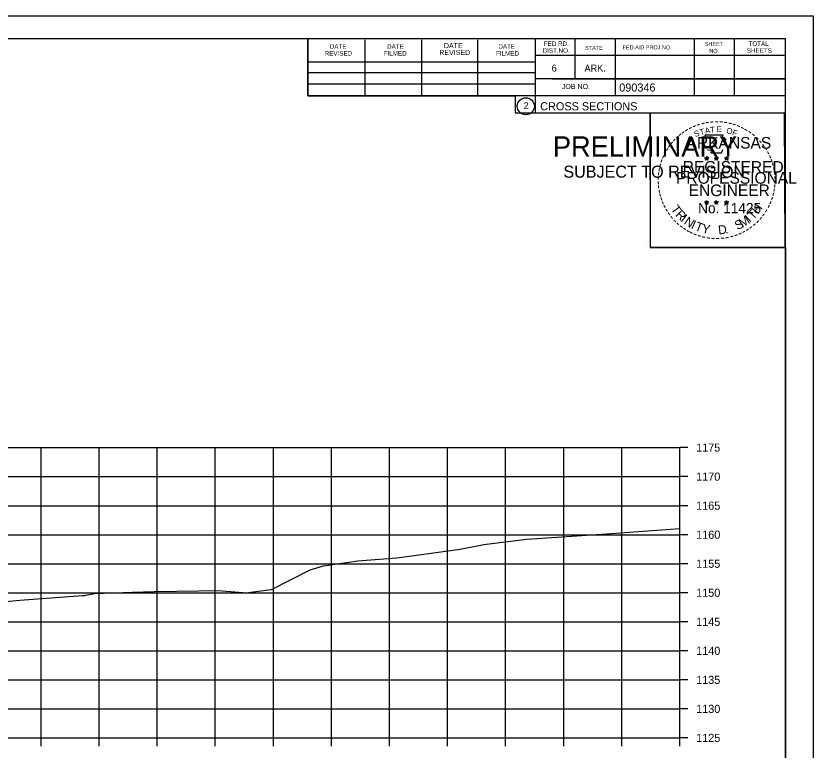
# Model space of a CAD drawing. Extents: x 1368971 to 1374497, y 378717 to 381839.
# Drawn here: x 1372434.6 to 1372571.8, y 381203.6 to 381330 of the extents above; entities that cross this region are included whole.
import ezdxf

# ---------------------------------------------------------------- set-up
doc = ezdxf.new("R2010")
doc.units = 0
for name, color, linetype in [('R_Axis', 7, 'Continuous'), ('R_Axis Annot', 7, 'Continuous'), ('R_Border', 7, 'Continuous'), ('R_Border PE', 7, 'Continuous'), ('R_Border Prem', 7, 'Continuous'), ('R_Exist Surface', 7, 'Continuous'), ('R_Grid', 7, 'Continuous'), ('R_No Plot', 7, 'Continuous')]:
    doc.layers.add(name, color=color, linetype=linetype)

msp = doc.modelspace()

# ---------------------------------------------------------------- linework, layer by layer
at = {"layer": 'R_Axis'}
for p, q in [((1372548.91, 381205.66), (1372548.91, 381255.66)), ((1372550.31, 381255.66), (1372548.91, 381255.66)), ((1372550.31, 381250.66), (1372548.91, 381250.66)), ((1372550.31, 381245.66), (1372548.91, 381245.66)), ((1372550.31, 381240.66), (1372548.91, 381240.66)), ((1372550.31, 381235.66), (1372548.91, 381235.66)), ((1372550.31, 381230.66), (1372548.91, 381230.66)), ((1372550.31, 381225.66), (1372548.91, 381225.66)), ((1372550.31, 381220.66), (1372548.91, 381220.66)), ((1372550.31, 381215.66), (1372548.91, 381215.66)), ((1372550.31, 381210.66), (1372548.91, 381210.66)), ((1372268.91, 381205.66), (1372548.91, 381205.66)), ((1372438.91, 381204.26), (1372438.91, 381205.66)), ((1372448.91, 381204.26), (1372448.91, 381205.66)), ((1372458.91, 381204.26), (1372458.91, 381205.66)), ((1372468.91, 381204.26), (1372468.91, 381205.66)), ((1372478.91, 381204.26), (1372478.91, 381205.66)), ((1372488.91, 381204.26), (1372488.91, 381205.66)), ((1372498.91, 381204.26), (1372498.91, 381205.66)), ((1372508.91, 381204.26), (1372508.91, 381205.66)), ((1372518.91, 381204.26), (1372518.91, 381205.66)), ((1372528.91, 381204.26), (1372528.91, 381205.66)), ((1372538.91, 381204.26), (1372538.91, 381205.66)), ((1372548.91, 381204.26), (1372548.91, 381205.66)), ((1372550.31, 381205.66), (1372548.91, 381205.66))]:
    msp.add_line(p, q, dxfattribs=at)
at = {"layer": 'R_Border'}
for p, q in [((1372250.91, 381326.12), (1372567.09, 381326.12)), ((1372484.83, 381316.24), (1372484.83, 381326.12)), ((1372494.69, 381316.24), (1372494.69, 381325.92)), ((1372504.45, 381316.24), (1372504.45, 381325.92)), ((1372514.13, 381316.24), (1372514.13, 381325.92)), ((1372523.99, 381326.12), (1372523.99, 381313.32)), ((1372530.83, 381326.12), (1372530.83, 381319.18)), ((1372537.77, 381326.12), (1372537.77, 381316.24)), ((1372551.35, 381326.12), (1372551.35, 381316.24)), ((1372558.29, 381326.12), (1372558.29, 381316.24)), ((1372567.09, 381120.66), (1372567.09, 381326.12)), ((1372567.09, 381323.18), (1372523.99, 381323.18)), ((1372567.09, 381323.2), (1372567.09, 381323.2)), ((1372484.83, 381322.1), (1372523.99, 381322.1)), ((1372484.83, 381320.24), (1372523.99, 381320.24)), ((1372484.83, 381316.24), (1372484.83, 381318.3)), ((1372484.83, 381318.3), (1372523.99, 381318.3)), ((1372567.09, 381319.18), (1372523.99, 381319.18)), ((1372526.95, 381319.18), (1372567.09, 381319.18)), ((1372567.09, 381316.24), (1372484.83, 381316.24)), ((1372523.99, 381313.32), (1372567.09, 381313.32))]:
    msp.add_line(p, q, dxfattribs=at)
msp.add_circle((1372522.38, 381314.45), 1.47, dxfattribs=at)
at = {"layer": 'R_Border PE'}
for p, q in [((1372553.18, 381305.57), (1372553.53, 381305.46)), ((1372553.18, 381305.57), (1372553.43, 381305.53)), ((1372553.18, 381305.57), (1372553.42, 381305.45)), ((1372553.31, 381305.16), (1372553.53, 381305.46)), ((1372553.31, 381305.16), (1372553.44, 381305.41)), ((1372553.31, 381305.16), (1372553.53, 381305.38)), ((1372553.53, 381305.83), (1372553.49, 381305.57)), ((1372553.53, 381305.46), (1372553.53, 381305.83)), ((1372553.53, 381305.83), (1372553.58, 381305.58)), ((1372553.88, 381305.57), (1372553.53, 381305.46)), ((1372553.74, 381305.16), (1372553.53, 381305.46)), ((1372553.74, 381305.16), (1372553.53, 381305.38)), ((1372553.88, 381305.57), (1372553.59, 381305.52)), ((1372553.74, 381305.16), (1372553.6, 381305.45)), ((1372553.88, 381305.57), (1372553.67, 381305.47)), ((1372554.85, 381305.57), (1372555.2, 381305.46)), ((1372554.85, 381305.57), (1372555.1, 381305.53)), ((1372554.85, 381305.57), (1372555.09, 381305.45)), ((1372554.98, 381305.16), (1372555.2, 381305.46)), ((1372554.98, 381305.16), (1372555.11, 381305.41)), ((1372554.98, 381305.16), (1372555.2, 381305.38)), ((1372555.2, 381305.83), (1372555.16, 381305.57)), ((1372555.2, 381305.46), (1372555.2, 381305.83)), ((1372555.2, 381305.83), (1372555.25, 381305.58)), ((1372555.55, 381305.57), (1372555.2, 381305.46)), ((1372555.41, 381305.16), (1372555.2, 381305.46)), ((1372555.41, 381305.16), (1372555.2, 381305.38)), ((1372555.55, 381305.57), (1372555.26, 381305.52)), ((1372555.41, 381305.16), (1372555.27, 381305.45)), ((1372555.55, 381305.57), (1372555.34, 381305.47)), ((1372556.61, 381305.56), (1372556.96, 381305.45)), ((1372556.61, 381305.56), (1372556.87, 381305.51)), ((1372556.61, 381305.56), (1372556.85, 381305.44)), ((1372556.75, 381305.15), (1372556.96, 381305.45)), ((1372556.75, 381305.15), (1372556.87, 381305.4)), ((1372556.75, 381305.15), (1372556.96, 381305.37)), ((1372556.96, 381305.81), (1372556.92, 381305.56)), ((1372556.96, 381305.45), (1372556.96, 381305.81)), ((1372556.96, 381305.81), (1372557.01, 381305.56)), ((1372557.31, 381305.56), (1372556.96, 381305.45)), ((1372557.18, 381305.15), (1372556.96, 381305.45)), ((1372557.18, 381305.15), (1372556.96, 381305.37)), ((1372557.31, 381305.56), (1372557.02, 381305.51)), ((1372557.18, 381305.15), (1372557.04, 381305.44)), ((1372557.31, 381305.56), (1372557.11, 381305.46)), ((1372553.18, 381298), (1372553.52, 381297.89)), ((1372553.18, 381298), (1372553.43, 381297.95)), ((1372553.18, 381298), (1372553.41, 381297.88)), ((1372553.31, 381297.59), (1372553.52, 381297.89)), ((1372553.31, 381297.59), (1372553.43, 381297.83)), ((1372553.31, 381297.59), (1372553.52, 381297.81)), ((1372553.52, 381298.25), (1372553.48, 381298)), ((1372553.52, 381297.89), (1372553.52, 381298.25)), ((1372553.52, 381298.25), (1372553.57, 381298)), ((1372553.87, 381298), (1372553.52, 381297.89)), ((1372553.74, 381297.59), (1372553.52, 381297.89)), ((1372553.74, 381297.59), (1372553.52, 381297.8)), ((1372553.87, 381298), (1372553.59, 381297.95)), ((1372553.74, 381297.59), (1372553.6, 381297.88)), ((1372553.87, 381298), (1372553.67, 381297.9)), ((1372554.84, 381298), (1372555.19, 381297.89)), ((1372554.84, 381298), (1372555.1, 381297.95)), ((1372554.84, 381298), (1372555.08, 381297.88)), ((1372554.98, 381297.59), (1372555.19, 381297.89)), ((1372554.98, 381297.59), (1372555.1, 381297.83)), ((1372554.98, 381297.59), (1372555.19, 381297.81)), ((1372555.19, 381298.25), (1372555.15, 381298)), ((1372555.19, 381297.89), (1372555.19, 381298.25)), ((1372555.19, 381298.25), (1372555.24, 381298)), ((1372555.54, 381298), (1372555.19, 381297.89)), ((1372555.41, 381297.59), (1372555.19, 381297.89)), ((1372555.41, 381297.59), (1372555.19, 381297.8)), ((1372555.54, 381298), (1372555.25, 381297.95)), ((1372555.41, 381297.59), (1372555.27, 381297.88)), ((1372555.54, 381298), (1372555.34, 381297.9)), ((1372556.61, 381297.99), (1372556.96, 381297.88)), ((1372556.61, 381297.99), (1372556.86, 381297.94)), ((1372556.61, 381297.99), (1372556.85, 381297.87)), ((1372556.74, 381297.58), (1372556.96, 381297.88)), ((1372556.74, 381297.58), (1372556.87, 381297.82)), ((1372556.74, 381297.58), (1372556.96, 381297.8)), ((1372556.96, 381298.24), (1372556.92, 381297.99)), ((1372556.96, 381297.88), (1372556.96, 381298.24)), ((1372556.96, 381298.24), (1372557.01, 381297.99)), ((1372557.31, 381297.99), (1372556.96, 381297.88)), ((1372557.17, 381297.58), (1372556.96, 381297.88)), ((1372557.17, 381297.58), (1372556.96, 381297.79)), ((1372557.31, 381297.99), (1372557.02, 381297.94)), ((1372557.17, 381297.58), (1372557.04, 381297.87)), ((1372557.31, 381297.99), (1372557.1, 381297.89))]:
    msp.add_line(p, q, dxfattribs=at)
for points in [[(1372553.22, 381309.45), (1372553.49, 381308.62)], [(1372556.73, 381308.53), (1372556.87, 381308.81), (1372556.19, 381308.79), (1372556.34, 381309.45), (1372553.22, 381309.45)], [(1372553.71, 381307.03), (1372553.71, 381306.94), (1372554.28, 381306.92), (1372554.22, 381306.45), (1372556.09, 381306.45), (1372556.29, 381306.98)], [(1372553.53, 381305.83), (1372553.74, 381305.16), (1372553.18, 381305.57), (1372553.88, 381305.57), (1372553.31, 381305.16), (1372553.53, 381305.83)], [(1372555.2, 381305.83), (1372555.41, 381305.16), (1372554.85, 381305.57), (1372555.55, 381305.57), (1372554.98, 381305.16), (1372555.2, 381305.83)], [(1372556.96, 381305.81), (1372557.18, 381305.15), (1372556.61, 381305.56), (1372557.31, 381305.56), (1372556.75, 381305.15), (1372556.96, 381305.81)], [(1372553.52, 381298.25), (1372553.74, 381297.59), (1372553.18, 381298), (1372553.87, 381298), (1372553.31, 381297.59), (1372553.52, 381298.25)], [(1372555.19, 381298.25), (1372555.41, 381297.59), (1372554.84, 381298), (1372555.54, 381298), (1372554.98, 381297.59), (1372555.19, 381298.25)], [(1372556.96, 381298.24), (1372557.17, 381297.58), (1372556.61, 381297.99), (1372557.31, 381297.99), (1372556.74, 381297.58), (1372556.96, 381298.24)]]:
    msp.add_lwpolyline(points, dxfattribs=at)
for centre, radius in [((1372553.53, 381305.46), 0.172), ((1372553.53, 381305.46), 0.145), ((1372553.53, 381305.46), 0.116), ((1372553.53, 381305.46), 0.0991), ((1372553.53, 381305.46), 0.0747), ((1372553.53, 381305.46), 0.0495), ((1372553.53, 381305.46), 0.0296), ((1372555.2, 381305.46), 0.172), ((1372555.2, 381305.46), 0.145), ((1372555.2, 381305.46), 0.116), ((1372555.2, 381305.46), 0.0991), ((1372555.2, 381305.46), 0.0747), ((1372555.2, 381305.46), 0.0495), ((1372555.2, 381305.46), 0.0296), ((1372556.96, 381305.45), 0.172), ((1372556.96, 381305.45), 0.145), ((1372556.96, 381305.45), 0.116), ((1372556.96, 381305.45), 0.0991), ((1372556.96, 381305.45), 0.0747), ((1372556.96, 381305.45), 0.0495), ((1372556.96, 381305.45), 0.0296), ((1372553.52, 381297.89), 0.172), ((1372553.52, 381297.89), 0.145), ((1372553.52, 381297.89), 0.116), ((1372553.52, 381297.89), 0.0991), ((1372553.52, 381297.89), 0.0747), ((1372553.52, 381297.89), 0.0495), ((1372553.52, 381297.89), 0.0296), ((1372555.19, 381297.89), 0.172), ((1372555.19, 381297.89), 0.145), ((1372555.19, 381297.89), 0.116), ((1372555.19, 381297.89), 0.0991), ((1372555.19, 381297.89), 0.0747), ((1372555.19, 381297.89), 0.0495), ((1372555.19, 381297.89), 0.0296), ((1372556.96, 381297.88), 0.172), ((1372556.96, 381297.88), 0.145), ((1372556.96, 381297.88), 0.116), ((1372556.96, 381297.88), 0.0991), ((1372556.96, 381297.88), 0.0747), ((1372556.96, 381297.88), 0.0495), ((1372556.96, 381297.88), 0.0296)]:
    msp.add_circle(centre, radius, dxfattribs=at)
at = {"layer": 'R_Exist Surface'}
msp.add_lwpolyline([(1372430.89, 381228.99), (1372435.23, 381229.39), (1372445.99, 381230.16), (1372446.42, 381230.21), (1372446.55, 381230.24), (1372448.19, 381230.52), (1372454.63, 381230.74), (1372458.44, 381230.88), (1372466.05, 381230.97), (1372469.33, 381231.03), (1372471.6, 381230.87), (1372474.33, 381230.67), (1372475.43, 381230.8), (1372478.58, 381231.21), (1372485.24, 381234.62), (1372487.56, 381235.32), (1372493.44, 381236.15), (1372500.16, 381236.66), (1372504.83, 381237.31), (1372511.06, 381238.17), (1372515.13, 381238.97), (1372522.56, 381239.89), (1372536.28, 381240.79), (1372548.91, 381241.72)], dxfattribs=at)
at = {"layer": 'R_Grid'}
for p, q in [((1372268.91, 381255.66), (1372548.91, 381255.66)), ((1372438.91, 381205.66), (1372438.91, 381255.66)), ((1372448.91, 381205.66), (1372448.91, 381255.66)), ((1372458.91, 381205.66), (1372458.91, 381255.66)), ((1372468.91, 381205.66), (1372468.91, 381255.66)), ((1372478.91, 381205.66), (1372478.91, 381255.66)), ((1372488.91, 381205.66), (1372488.91, 381255.66)), ((1372498.91, 381205.66), (1372498.91, 381255.66)), ((1372508.91, 381205.66), (1372508.91, 381255.66)), ((1372518.91, 381205.66), (1372518.91, 381255.66)), ((1372528.91, 381205.66), (1372528.91, 381255.66)), ((1372538.91, 381205.66), (1372538.91, 381255.66)), ((1372548.91, 381205.66), (1372548.91, 381255.66)), ((1372268.91, 381250.66), (1372548.91, 381250.66)), ((1372268.91, 381245.66), (1372548.91, 381245.66)), ((1372268.91, 381240.66), (1372548.91, 381240.66)), ((1372268.91, 381235.66), (1372548.91, 381235.66)), ((1372268.91, 381230.66), (1372548.91, 381230.66)), ((1372268.91, 381225.66), (1372548.91, 381225.66)), ((1372268.91, 381220.66), (1372548.91, 381220.66)), ((1372268.91, 381215.66), (1372548.91, 381215.66)), ((1372268.91, 381210.66), (1372548.91, 381210.66)), ((1372268.91, 381205.66), (1372548.91, 381205.66))]:
    msp.add_line(p, q, dxfattribs=at)
at = {"layer": 'R_No Plot'}
for p, q in [((1372238.51, 381330.01), (1372571.85, 381330.01)), ((1372543.13, 381290.86), (1372543.13, 381290.86))]:
    msp.add_line(p, q, dxfattribs=at)
for points in [[(1372238.51, 381330.01), (1372571.85, 381330.01), (1372571.85, 381116.67), (1372238.51, 381116.67)], [(1372484.83, 381326.12), (1372484.83, 381316.24), (1372520.57, 381316.24), (1372520.57, 381313.32), (1372543.77, 381313.32), (1372543.77, 381290.1), (1372567.09, 381290.1), (1372567.09, 381120.66), (1372250.91, 381120.66), (1372250.91, 381326.12)], [(1372543.77, 381313.35), (1372566.86, 381313.35), (1372566.98, 381290.1), (1372543.88, 381290.1)]]:
    msp.add_lwpolyline(points, close=True, dxfattribs=at)

# ---------------------------------------------------------------- texts
at = {"layer": 'R_Axis Annot'}
for s, p in [('1175', (1372551.71, 381254.96)), ('1170', (1372551.71, 381249.96)), ('1165', (1372551.71, 381244.96)), ('1160', (1372551.71, 381239.96)), ('1155', (1372551.71, 381234.96)), ('1150', (1372551.71, 381229.96)), ('1145', (1372551.71, 381224.96)), ('1140', (1372551.71, 381219.96)), ('1135', (1372551.71, 381214.96)), ('1130', (1372551.71, 381209.96)), ('1125', (1372551.71, 381204.96))]:
    msp.add_text(s, height=1.4, dxfattribs=at).set_placement(p)
at = {"layer": 'R_Border'}
for s, height, p in [('DATE', 0.782, (1372488.63, 381324.36)), ('DATE', 0.782, (1372498.49, 381324.36)), ('DATE', 0.879, (1372508.27, 381324.46)), ('DATE', 0.782, (1372517.65, 381324.36)), ('FED.RD.', 0.782, (1372525.47, 381324.84)), ('SHEET', 0.684, (1372553.21, 381324.84)), ('TOTAL', 0.782, (1372560.73, 381324.84)), ('REVISED', 0.782, (1372487.75, 381323.18)), ('FILMED', 0.782, (1372497.91, 381323.18)), ('REVISED', 0.879, (1372507.49, 381323.28)), ('FILMED', 0.782, (1372517.25, 381323.18)), ('DIST.NO.', 0.782, (1372525.27, 381323.66)), ('STATE', 0.684, (1372532.59, 381324.16)), ('FED.AID PROJ.NO.', 0.684, (1372539.05, 381324.26)), ('NO.', 0.684, (1372553.99, 381323.66)), ('SHEETS', 0.782, (1372560.45, 381323.66)), ('6', 1.17, (1372526.83, 381320.44)), ('ARK.', 1.172, (1372532.49, 381320.44)), ('JOB NO.', 0.879, (1372528.59, 381317.42)), ('2', 1.17, (1372522, 381313.97)), ('CROSS SECTIONS', 1.4, (1372524.86, 381313.75))]:
    msp.add_text(s, height=height, dxfattribs=at).set_placement(p)
msp.add_text('090346', height=1.4, rotation=360, dxfattribs=at).set_placement((1372538.47, 381316.98))
at = {"layer": 'R_Border PE'}
for s, height, rotation, p in [('-', 1.6, 19.1761, (1372551.97, 381310.58)), ('-', 1.6, 13.6301, (1372552.72, 381310.82)), ('-', 1.6, 10.2193, (1372553.4, 381310.98)), ('-', 1.6, 5.8968, (1372554.13, 381311.09)), ('-', 1.6, 0.1862, (1372554.9, 381311.16)), ('-', 1.6, 357.743, (1372555.62, 381311.15)), ('-', 1.6, 352.1617, (1372556.36, 381311.09)), ('-', 1.6, 347.2049, (1372557.08, 381310.98)), ('-', 1.6, 342.3362, (1372557.72, 381310.82)), ('-', 1.6, 36.2317, (1372549.53, 381309.23)), ('-', 1.6, 34.0636, (1372550.1, 381309.62)), ('-', 1.6, 28.7918, (1372550.7, 381309.99)), ('-', 1.6, 24.3072, (1372551.33, 381310.31)), ('S', 1, 21.594, (1372551.58, 381309.13)), ('T', 1, 16.4036, (1372552.49, 381309.46)), ('A', 1, 11.2132, (1372553.32, 381309.71)), ('T', 1, 6.0228, (1372554.16, 381309.88)), ('E', 1, 0.8323, (1372555.27, 381309.99)), ('O', 1, 350.4515, (1372556.87, 381309.78)), ('F', 1, 340.0707, (1372557.83, 381309.55)), ('-', 1.6, 337.8551, (1372558.45, 381310.6)), ('-', 1.6, 334.1211, (1372559.08, 381310.33)), ('-', 1.6, 329.6409, (1372559.66, 381310.05)), ('-', 1.6, 325.8627, (1372560.31, 381309.69)), ('-', 1.6, 48.423, (1372548.17, 381307.95)), ('-', 1.6, 42.9622, (1372548.62, 381308.43)), ('-', 1.6, 38.9507, (1372549.05, 381308.85)), ('-', 1.6, 320.5297, (1372560.92, 381309.26)), ('-', 1.6, 315.5786, (1372561.52, 381308.77)), ('-', 1.6, 309.8797, (1372562.08, 381308.22)), ('-', 1.6, 58.0706, (1372547.03, 381306.37)), ('-', 1.6, 54.2325, (1372547.35, 381306.9)), ('-', 1.6, 50.6142, (1372547.77, 381307.47)), ('-', 1.6, 306.6522, (1372562.61, 381307.62)), ('-', 1.4, 303.6753, (1372563.1, 381307.05)), ('-', 1.6, 67.7743, (1372546.46, 381305.15)), ('-', 1.6, 62.8713, (1372546.72, 381305.76)), ('-', 1.6, 299.6684, (1372563.41, 381306.44)), ('-', 1.6, 294.6628, (1372563.74, 381305.83)), ('-', 1.6, 75.461, (1372546.04, 381303.8)), ('-', 1.6, 72.3945, (1372546.24, 381304.52)), ('-', 1.6, 290.5728, (1372564, 381305.26)), ('-', 1.6, 285.1233, (1372564.23, 381304.68)), ('-', 1.6, 81.2013, (1372545.91, 381303.09)), ('-', 1.6, 280.5493, (1372564.43, 381303.93)), ('-', 1.6, 276.5962, (1372564.59, 381303.17)), ('-', 1.6, 89.0622, (1372545.81, 381301.7)), ('-', 1.6, 85.1863, (1372545.83, 381302.4)), ('-', 1.6, 274.3301, (1372564.65, 381302.44)), ('-', 1.6, 269.9407, (1372564.69, 381301.81)), ('-', 1.6, 94.1959, (1372545.84, 381300.97)), ('-', 1.6, 98.9479, (1372545.91, 381300.31)), ('-', 1.6, 263.5172, (1372564.67, 381301.15)), ('-', 1.6, 101.7149, (1372546.05, 381299.57)), ('-', 1.6, 105.4578, (1372546.21, 381298.98)), ('-', 1.6, 255.7626, (1372564.49, 381299.81)), ('-', 1.6, 260.9953, (1372564.6, 381300.49)), ('-', 1.6, 109.0874, (1372546.43, 381298.35)), ('-', 1.6, 114.0643, (1372546.68, 381297.75)), ('T', 1.54, 306.0406, (1372547.28, 381296.73)), ('H', 1.54, 54.6088, (1372562.4, 381295.76)), ('-', 1.6, 247.8887, (1372564.08, 381298.42)), ('-', 1.6, 252.8681, (1372564.3, 381299.09)), ('-', 1.6, 115.7288, (1372546.99, 381297.13)), ('-', 1.6, 120.4471, (1372547.34, 381296.55)), ('R', 1.54, 314.005, (1372548.05, 381295.68)), ('T', 1.54, 46.6444, (1372561.51, 381294.82)), ('-', 1.6, 239.0712, (1372563.43, 381297.04)), ('-', 1.6, 244.6197, (1372563.82, 381297.79)), ('-', 1.6, 125.8934, (1372547.75, 381295.99)), ('-', 1.6, 130.7181, (1372548.21, 381295.43)), ('-', 1.6, 134.2238, (1372548.72, 381294.89)), ('I', 1.54, 321.9694, (1372548.95, 381294.75)), ('N', 1.54, 326.5002, (1372549.51, 381294.27)), ('S', 1.54, 26.9312, (1372558.83, 381293.09)), ('M', 1.54, 32.6563, (1372559.67, 381293.49)), ('I', 1.54, 42.1136, (1372560.95, 381294.34)), ('-', 1.6, 231.2538, (1372562.59, 381295.82)), ('-', 1.6, 233.8452, (1372563.02, 381296.39)), ('-', 1.6, 138.9338, (1372549.25, 381294.43)), ('-', 1.6, 144.6463, (1372549.81, 381294.02)), ('-', 1.6, 148.0898, (1372550.37, 381293.65)), ('I', 1.54, 335.3603, (1372550.72, 381293.49)), ('T', 1.54, 339.8912, (1372551.38, 381293.16)), ('Y', 1.54, 347.8556, (1372552.6, 381292.72)), ('D', 1.54, 6.3969, (1372555.59, 381292.36)), ('-', 1.6, 215.7363, (1372561.04, 381294.28)), ('-', 1.6, 221.0851, (1372561.59, 381294.75)), ('-', 1.6, 225.7653, (1372562.11, 381295.26)), ('-', 1.6, 151.5704, (1372550.95, 381293.32)), ('-', 1.6, 154.6002, (1372551.47, 381293.08)), ('-', 1.6, 158.5612, (1372552.09, 381292.82)), ('-', 1.6, 162.7983, (1372552.78, 381292.61)), ('.', 1.54, 13.7642, (1372556.78, 381292.48)), ('-', 1.6, 195.4743, (1372558.03, 381292.71)), ('-', 1.6, 200.7184, (1372558.71, 381292.95)), ('-', 1.6, 204.2516, (1372559.33, 381293.22)), ('-', 1.6, 207.3568, (1372559.95, 381293.54)), ('-', 1.6, 212.2491, (1372560.51, 381293.89)), ('-', 1.6, 167.5555, (1372553.49, 381292.45)), ('-', 1.6, 173.1155, (1372554.27, 381292.34)), ('-', 1.6, 176.5183, (1372555.01, 381292.28)), ('-', 1.6, 181.5918, (1372555.76, 381292.3)), ('-', 1.6, 185.8167, (1372556.57, 381292.38)), ('-', 1.6, 191.2858, (1372557.3, 381292.51))]:
    msp.add_text(s, height=height, rotation=rotation, dxfattribs=at).set_placement(p)
for s, height, p in [('ARKANSAS', 2, (1372550.07, 381307.16)), ('REGISTERED', 2, (1372549.4, 381303.01)), ('DWB', 0.01, (1372553.52, 381305.45)), ('DWB', 0.01, (1372555.19, 381305.45)), ('DWB', 0.01, (1372556.95, 381305.44)), ('PROFESSIONAL', 2, (1372548.25, 381301.11)), ('ENGINEER', 2, (1372550.43, 381298.98)), ('No. 11425', 1.757, (1372552.06, 381296.03)), ('DWB', 0.01, (1372553.51, 381297.88)), ('DWB', 0.01, (1372555.18, 381297.88)), ('DWB', 0.01, (1372556.95, 381297.87))]:
    msp.add_text(s, height=height, dxfattribs=at).set_placement(p)
at = {"layer": 'R_Border Prem'}
for s, height, p in [('PRELIMINARY', 3.5, (1372527.05, 381305.78)), ('DWB', 0.01, (1372527.79, 381307.63)), ('SUBJECT TO REVISION', 2.0751, (1372528.85, 381302.15))]:
    msp.add_text(s, height=height, dxfattribs=at).set_placement(p)

doc.saveas('drawing.dxf')
